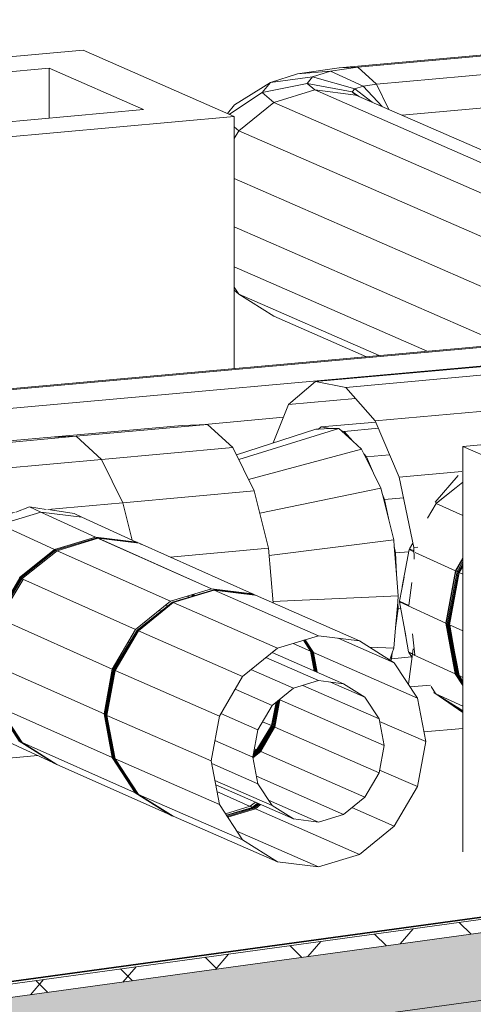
# Model space of a CAD drawing. Header units: millimetres. Extents: x -2180 to 91692, y -6418 to 21859.
# Tile 362 of 482: x 72800 to 73792, y 7699 to 9848. Entities that reach past the tile are written whole.
import ezdxf

# ---------------------------------------------------------------- set-up
doc = ezdxf.new("R2010")
doc.units = ezdxf.units.MM
for name, color, linetype, lineweight in [('Common Edges', 7, 'Continuous', 9), ('Cut Pattern-3', 7, 'Continuous', 9), ('Duct Fittings-1', 7, 'Continuous', 9), ('Ducts-1', 7, 'Continuous', 9), ('Generic Models', 7, 'Continuous', 9), ('IfcCovering_INSULATION-1', 7, 'Continuous', 9), ('Roofs-3', 7, 'Continuous', 35), ('Walls', 7, 'Continuous', 9)]:
    doc.layers.add(name, color=color, linetype=linetype, lineweight=lineweight)
pattern_1 = [(5.15, (51212.01, 11407.41), (128.035, 91.1157), [85.703, -171.406]), (119.404, (51212.01, 11407.41), (-128.0357, 68.03765), [86.928, -173.856]), (62.906, (51212.01, 11407.41), (-0.0003, 159.15132), [0, -187.411, 93.705, 0])]

# ---------------------------------------------------------------- blocks, each defined once
blk = doc.blocks.new('Family - 1415-V246-3D-kunsti lähteülesanne')
at = {"layer": 'Generic Models'}
for p, q in [((15222.7, 9743.2), (15131.5, 9730.3)), ((15222.7, 9743.2), (15263.4, 9744.7)), ((15304.2, 9707.6), (15263.4, 9744.7)), ((15072.4, 9711.4), (15131.5, 9730.3)), ((14994.2, 9662.5), (15072.4, 9711.4)), ((15169.5, 9695), (15079.8, 9667.7)), ((15169.5, 9695), (15259.2, 9683.9)), ((15331.6, 9652.3), (15304.2, 9707.6)), ((14978.8, 9643.9), (14994.2, 9662.5)), ((15003.7, 9606.1), (15079.8, 9667.7)), ((14993.6, 9588.9), (15003.7, 9606.1)), ((15003.7, 9249.2), (14993.6, 9264.6)), ((15003.7, 9249.2), (14993.6, 9257.8)), ((15079.8, 9201.4), (15003.7, 9249.2))]:
    blk.add_line(p, q, dxfattribs=at)
at = {"layer": 'IfcCovering_INSULATION-1'}
for p, q in [((15131.5, 9730.3), (15203.5, 9736.1)), ((15164.6, 9723.7), (15203.5, 9736.1)), ((15203.5, 9736.1), (15263.4, 9744.7)), ((15275.5, 9703.6), (15203.5, 9736.1)), ((15072.4, 9711.4), (15164.6, 9723.7)), ((15152.7, 9709.3), (15164.6, 9723.7)), ((15164.6, 9723.7), (15256.9, 9697.6)), ((15054.2, 9689.4), (15072.4, 9711.4)), ((15054.2, 9689.4), (15152.7, 9709.3)), ((15169.5, 9695), (15152.7, 9709.3)), ((15251.2, 9690.7), (15152.7, 9709.3)), ((15251.2, 9690.7), (15256.9, 9697.6)), ((15256.9, 9697.6), (15275.5, 9703.6)), ((15256.9, 9697.6), (15294.6, 9668.4)), ((15275.5, 9703.6), (15304.2, 9707.6)), ((15317, 9658.6), (15275.5, 9703.6)), ((15054.2, 9689.4), (14982.8, 9642.1)), ((15079.8, 9667.7), (15054.2, 9689.4)), ((15259.2, 9683.9), (15251.2, 9690.7)), ((15251.2, 9690.7), (15266.8, 9680.6)), ((15003.7, 9606.1), (14993.6, 9614.7))]:
    blk.add_line(p, q, dxfattribs=at)
blk = doc.blocks.new('Family - 16211-2248199-3D-kunsti lähteülesanne')
at = {"layer": 'Generic Models'}
for p, q in [((14592.5, 8937.1), (14190.9, 8900.9)), ((14647.9, 8939), (14592.5, 8937.1)), ((14703.2, 8888.7), (14647.9, 8939)), ((14144, 8847), (14190.9, 8900.9)), ((14190.9, 8900.9), (14246.3, 8902.8)), ((14301.7, 8852.5), (14246.3, 8902.8)), ((14703.2, 8888.7), (14750.2, 8793.8)), ((14121.3, 8776.5), (14144, 8847)), ((14301.7, 8852.5), (14348.7, 8757.6)), ((14750.2, 8793.8), (14770.7, 8712.4)), ((14464.4, 8754.1), (14508, 8770.6)), ((14481.1, 8746.5), (14570.9, 8773.7)), ((14515.9, 8773.7), (14546, 8785.1)), ((14582.1, 8779.6), (14546, 8785.1)), ((14660.6, 8762.6), (14570.9, 8773.7)), ((14643.8, 8770.3), (14591.6, 8778.2)), ((14660.6, 8762.6), (14643.8, 8770.3)), ((14348.7, 8757.6), (14380.1, 8632.6)), ((14481.1, 8746.5), (14464.4, 8754.1)), ((14405.6, 8684.7), (14391.9, 8649)), ((14404.9, 8685), (14399.5, 8676)), ((14404.9, 8685), (14405.6, 8684.7)), ((14378.2, 8640), (14353.8, 8598.6)), ((14381, 8620.8), (14369.7, 8591.4)), ((14380.1, 8632.6), (14381.1, 8620.4)), ((14353.8, 8598.6), (14335.6, 8500.6)), ((14369.7, 8591.4), (14357.4, 8490.6)), ((14335.6, 8500.6), (14353.1, 8405.8)), ((14357.4, 8490.6), (14369, 8398.5)), ((14378.9, 8366.4), (14353.1, 8405.8)), ((14380.5, 8375.6), (14369, 8398.5)), ((14380.1, 8370.1), (14364.3, 8320.9)), ((14380.6, 8376.4), (14380.1, 8370.1)), ((14404.3, 8328.3), (14388.9, 8358.9)), ((14403.6, 8328.6), (14398, 8337.3)), ((14403.6, 8328.6), (14404.3, 8328.3)), ((14462.7, 8288.5), (14479.5, 8280.8)), ((14462.7, 8288.5), (14468.1, 8288)), ((14519.6, 8283.3), (14521.6, 8283.2)), ((14524.9, 8275.2), (14527, 8275)), ((14564, 8242.3), (14466.6, 8233.5))]:
    blk.add_line(p, q, dxfattribs=at)
at = {"layer": 'IfcCovering_INSULATION-1'}
for p, q in [((14647.9, 8939), (14246.3, 8902.8)), ((14703.2, 8888.7), (14301.7, 8852.5)), ((14293, 8860.5), (14144, 8847)), ((14750.2, 8793.8), (14585.9, 8779)), ((14513, 8772.4), (14348.7, 8757.6)), ((14546, 8785.1), (14570.9, 8773.7)), ((14380.1, 8632.6), (14387.4, 8633.3)), ((14353.8, 8598.6), (14369.7, 8591.4)), ((14357.4, 8490.6), (14335.6, 8500.6)), ((14353.1, 8405.8), (14369, 8398.5)), ((14384.1, 8370.4), (14380.1, 8370.1)), ((14429.7, 8279.8), (14473.2, 8283.7)), ((14516.8, 8287.6), (14518.6, 8287.8))]:
    blk.add_line(p, q, dxfattribs=at)
blk = doc.blocks.new('Family - 22122-2248240-3D-kunsti lähteülesanne')
at = {"layer": 'IfcCovering_INSULATION-1'}
for p, q in [((15947.6, 8674.6), (16052.1, 8706.4)), ((16010.7, 8724.7), (16052.1, 8706.4)), ((16052.1, 8706.4), (16156.6, 8693.5)), ((16156.6, 8693.5), (16115.3, 8711.8)), ((15947.6, 8674.6), (15906.2, 8692.9)), ((16057.7, 8703.5), (15952.9, 8672)), ((16058.3, 8703.2), (15953.5, 8671.6)), ((16058.8, 8703), (15954.1, 8671.3)), ((16059.4, 8702.8), (15954.7, 8671)), ((15955.4, 8670.7), (16059.9, 8702.5)), ((16058.4, 8703.3), (16057.9, 8703.5)), ((16160.6, 8691), (16057.9, 8703.5)), ((16058.9, 8703), (16058.4, 8703.3)), ((16162.3, 8690.5), (16058.4, 8703.3)), ((16059.4, 8702.8), (16058.9, 8703)), ((16163.2, 8690.2), (16058.9, 8703)), ((16059.9, 8702.5), (16059.4, 8702.8)), ((16163.8, 8689.9), (16059.4, 8702.8)), ((16059.9, 8702.5), (16164.4, 8689.6)), ((16156.6, 8693.5), (16160.1, 8691.3)), ((16164.4, 8689.6), (16253, 8633.8)), ((15493.2, 8671.4), (15477.8, 8645.2)), ((15480.3, 8644), (15493.2, 8665.7)), ((15888.1, 8626.6), (15947.6, 8674.6)), ((15952.9, 8672), (15888.1, 8620.8)), ((15953.4, 8671.6), (15888.1, 8619.7)), ((15954.1, 8671.3), (15888.1, 8618.5)), ((15954.7, 8671), (15888.1, 8617.4)), ((15888.1, 8616.3), (15955.4, 8670.7)), ((15953.5, 8671.6), (15952.9, 8672)), ((15954.1, 8671.3), (15953.5, 8671.6)), ((15954.7, 8671), (15954.1, 8671.3)), ((15955.4, 8670.7), (15954.7, 8671)), ((15477.8, 8645.2), (15456.6, 8531)), ((15458.7, 8530), (15480.3, 8644)), ((15460.7, 8529), (15482.8, 8642.8)), ((15462.7, 8528), (15485.3, 8641.5)), ((15484.9, 8641.6), (15464, 8527.3)), ((15477.8, 8645.2), (15480.3, 8644)), ((15480.3, 8644), (15482.8, 8642.8)), ((15482.8, 8642.8), (15493.2, 8660.1)), ((15482.8, 8642.8), (15485.3, 8641.5)), ((15493.2, 8638), (15484.9, 8641.6)), ((15485.3, 8641.5), (15493.2, 8654.5)), ((16254.1, 8631.1), (16252.1, 8634.3)), ((16253, 8633.8), (16255.8, 8629.6)), ((15458.7, 8530), (15456.6, 8531)), ((15456.6, 8531), (15477.1, 8420.5)), ((15478.6, 8419.8), (15458.7, 8530)), ((15460.7, 8529), (15458.7, 8530)), ((15480.1, 8419), (15460.7, 8529)), ((15462.7, 8528), (15460.7, 8529)), ((15481.7, 8418.2), (15462.7, 8528)), ((15464, 8527.3), (15462.7, 8528)), ((15493.2, 8514.3), (15464, 8527.3)), ((15464, 8527.3), (15466.7, 8513.1)), ((15483.2, 8417.4), (15464.7, 8526.9)), ((15470.7, 8491.4), (15484.7, 8416.7)), ((16318.8, 8469.9), (16324.9, 8437.1)), ((16324.9, 8437.1), (16319.5, 8469)), ((16324.9, 8437.1), (16283.9, 8455.3)), ((16326.9, 8436), (16321.7, 8466.5)), ((16329, 8435), (16323.8, 8463.9)), ((16312.8, 8377.6), (16324.9, 8437.1)), ((16324.9, 8437.1), (16313.7, 8375.7)), ((16314.6, 8373.9), (16326.9, 8436)), ((16316.5, 8370.1), (16329, 8435)), ((16318.1, 8364.9), (16331, 8434)), ((16333, 8433.1), (16319.6, 8359)), ((16326.9, 8436), (16324.9, 8437.1)), ((16329, 8435), (16326.9, 8436)), ((15477.1, 8420.5), (15478.6, 8419.8)), ((15477.1, 8420.5), (15493.2, 8395.8)), ((15493.2, 8397.3), (15478.6, 8419.8)), ((15478.6, 8419.8), (15480.1, 8419)), ((15493.2, 8398.8), (15480.1, 8419)), ((15480.1, 8419), (15481.7, 8418.2)), ((15493.2, 8400.3), (15481.7, 8418.2)), ((15481.7, 8418.2), (15483.2, 8417.4)), ((15493.2, 8401.8), (15483.2, 8417.4)), ((15493.2, 8412.9), (15484.7, 8416.7)), ((15484.7, 8416.7), (15493.2, 8403.7))]:
    blk.add_line(p, q, dxfattribs=at)
blk = doc.blocks.new('Family - 23394-2248243-3D-kunsti lähteülesanne')
at = {"layer": 'Generic Models'}
for p, q in [((14690.9, 8718.9), (14601.1, 8691.7)), ((14780.5, 8707.9), (14690.9, 8718.9)), ((14696.3, 8716.4), (14943.8, 8606.3)), ((14696.3, 8716.4), (14785.7, 8705.4)), ((14698, 8715.5), (14943.8, 8606.3)), ((14780.5, 8707.9), (14783.1, 8706.6)), ((14783.1, 8706.6), (14785.7, 8705.4)), ((14788.3, 8704), (14785.7, 8705.4)), ((15033.5, 8595.2), (14785.7, 8705.4)), ((14788.3, 8704), (14790.9, 8702.6)), ((14601.1, 8691.7), (14524.9, 8630.2)), ((14610.7, 8690.5), (14606.3, 8689.2)), ((14524.9, 8630.2), (14473.7, 8543.9)), ((14943.8, 8606.3), (14854.1, 8579)), ((14858.6, 8576.8), (14949, 8603.7)), ((14859, 8576.5), (14949, 8603.7)), ((14949.3, 8603.5), (14859, 8576.5)), ((14859.4, 8576.3), (14949.3, 8603.5)), ((14949.9, 8603.3), (14859.4, 8576.3)), ((14860.2, 8576), (14949.9, 8603.3)), ((14943.8, 8606.3), (15033.5, 8595.2)), ((15038.4, 8592.7), (14949, 8603.7)), ((14949, 8603.7), (15038.1, 8592.9)), ((14949.3, 8603.5), (15038.8, 8592.5)), ((14949.3, 8603.5), (15038.4, 8592.7)), ((15039.6, 8592.1), (14949.9, 8603.3)), ((14949.9, 8603.3), (15038.8, 8592.5)), ((14778, 8517.5), (14854.1, 8579)), ((14781.4, 8515.7), (14858.6, 8576.8)), ((14784.1, 8514.4), (14860.2, 8576)), ((14903, 8589), (14900.3, 8593.1)), ((14903.4, 8594), (14906, 8589.9)), ((14907.6, 8590.4), (14905, 8594.5)), ((15033.5, 8595.2), (15036.9, 8593.1)), ((15038.4, 8592.7), (15038.1, 8592.9)), ((15038.8, 8592.5), (15038.4, 8592.7)), ((15039.2, 8592.3), (15038.8, 8592.5)), ((15039.6, 8592.1), (15039.2, 8592.3)), ((14455.6, 8445.8), (14473.7, 8543.9)), ((14461.3, 8443), (14479.3, 8541.1)), ((14727, 8431.1), (14778, 8517.5)), ((14728.9, 8430.1), (14781.4, 8515.7)), ((14733.3, 8428), (14784.1, 8514.4)), ((15144.7, 8493.8), (15160.2, 8470.1)), ((15146, 8494.2), (15162.1, 8469.2)), ((15148.2, 8494.9), (15166.5, 8467)), ((15168.3, 8427), (15160.2, 8470.1)), ((15169.3, 8426.6), (15162.1, 8469.2)), ((15166.5, 8467), (15174.5, 8424.3)), ((14455.6, 8445.8), (14473.1, 8351)), ((14479, 8348.1), (14461.3, 8443)), ((14462, 8442.6), (14477.8, 8348.6)), ((14709.1, 8332.9), (14727, 8431.1)), ((14728.9, 8430.1), (14709.1, 8332.9)), ((14733.3, 8428), (14715.4, 8329.8)), ((14473.1, 8351), (14523.6, 8273.8)), ((14477.8, 8348.6), (14526.9, 8272.2)), ((14479, 8348.1), (14529.7, 8270.8)), ((14727, 8237.8), (14709.1, 8332.9)), ((14733.3, 8234.8), (14715.4, 8329.8)), ((14523.6, 8273.8), (14599.5, 8226.1)), ((14601.9, 8224.9), (14526.9, 8272.2)), ((14605.7, 8223), (14529.7, 8270.8)), ((14784.1, 8157.5), (14733.3, 8234.8)), ((14599.5, 8226.1), (14601.1, 8225.9)), ((14599.5, 8226.1), (14600.1, 8225.8)), ((14600.1, 8225.8), (14600.7, 8225.5)), ((14600.7, 8225.5), (14601.3, 8225.2)), ((14601.3, 8225.2), (14601.9, 8224.9)), ((14853.5, 8112.9), (14605.7, 8223)), ((14860.2, 8109.6), (14784.1, 8157.5)), ((15028.4, 8131.4), (14974.3, 8115.1)), ((15032.9, 8129.1), (14976.4, 8111.9)), ((15039.6, 8125.8), (14979.3, 8107.5)), ((15039.6, 8140.2), (15028.4, 8131.4)), ((15044.2, 8138.2), (15032.9, 8129.1)), ((15051.1, 8135.1), (15039.6, 8125.8)), ((14851.8, 8113.7), (14849, 8115.2)), ((14854.6, 8112.3), (14851.8, 8113.7)), ((14857.4, 8110.9), (14854.6, 8112.3)), ((14860.2, 8109.6), (14857.4, 8110.9))]:
    blk.add_line(p, q, dxfattribs=at)
at = {"layer": 'IfcCovering_INSULATION-1'}
for p, q in [((14603.9, 8690.5), (14693.6, 8717.7)), ((14696.3, 8716.4), (14606.3, 8689.2)), ((14690.9, 8718.9), (14693.6, 8717.7)), ((14783.1, 8706.6), (14693.6, 8717.7)), ((14693.6, 8717.7), (14696.3, 8716.4)), ((14696.3, 8716.4), (14697.5, 8715.8)), ((14696.3, 8716.4), (14785.7, 8705.4)), ((14603.7, 8690.5), (14527.2, 8629.1)), ((14606.3, 8689.2), (14529.6, 8627.9)), ((14603.7, 8690.5), (14601.1, 8691.7)), ((14603.7, 8690.5), (14606.3, 8689.2)), ((14606.3, 8689.2), (14854.1, 8579)), ((14527.2, 8629.1), (14475.8, 8542.9)), ((14529.6, 8627.9), (14477.8, 8541.9)), ((14531.9, 8626.7), (14479.8, 8540.9)), ((14524.9, 8630.2), (14527.2, 8629.1)), ((14527.2, 8629.1), (14529.6, 8627.9)), ((14529.6, 8627.9), (14531.9, 8626.7)), ((14778, 8517.5), (14531.5, 8626.9)), ((14859.8, 8576.2), (14949.9, 8603.3)), ((15039.2, 8592.3), (14949.9, 8603.3)), ((14995.3, 8598.1), (14989.6, 8600.6)), ((14782.1, 8515.4), (14859, 8576.5)), ((14782.8, 8515), (14859.4, 8576.3)), ((14859.8, 8576.2), (14783.4, 8514.7)), ((14859, 8576.5), (14858.6, 8576.8)), ((14859.4, 8576.3), (14859, 8576.5)), ((14859.8, 8576.2), (14859.4, 8576.3)), ((14860.2, 8576), (14859.8, 8576.2)), ((14904.1, 8589.4), (14901.5, 8593.4)), ((14902.7, 8593.8), (14905.3, 8589.7)), ((14457.2, 8445.1), (14475.8, 8542.9)), ((14458.8, 8444.3), (14477.8, 8541.9)), ((14460.4, 8443.5), (14479.8, 8540.9)), ((14473.7, 8543.9), (14475.8, 8542.9)), ((14475.8, 8542.9), (14477.8, 8541.9)), ((14477.8, 8541.9), (14479.8, 8540.9)), ((14727, 8431.1), (14479.3, 8541.1)), ((14730, 8429.5), (14782.1, 8515.4)), ((14731.1, 8429), (14782.8, 8515)), ((14732.2, 8428.4), (14783.4, 8514.7)), ((14782.1, 8515.4), (14781.4, 8515.7)), ((14782.8, 8515), (14782.1, 8515.4)), ((14783.4, 8514.7), (14782.8, 8515)), ((14784.1, 8514.4), (14783.4, 8514.7)), ((15163.2, 8468.6), (15146.5, 8494.4)), ((15147.1, 8494.6), (15164.3, 8468)), ((15147.6, 8494.7), (15165.4, 8467.5)), ((15160.2, 8470.1), (15122.2, 8487)), ((15163.2, 8468.6), (15162.1, 8469.2)), ((15164.3, 8468), (15163.2, 8468.6)), ((15163.2, 8468.6), (15170.6, 8426)), ((15165.4, 8467.5), (15164.3, 8468)), ((15164.3, 8468), (15171.9, 8425.5)), ((15166.5, 8467), (15165.4, 8467.5)), ((15173.2, 8424.9), (15165.4, 8467.5)), ((14455.6, 8445.8), (14457.2, 8445.1)), ((14457.2, 8445.1), (14474.2, 8350.5)), ((14457.2, 8445.1), (14458.8, 8444.3)), ((14458.8, 8444.3), (14475.4, 8349.9)), ((14458.8, 8444.3), (14460.4, 8443.5)), ((14476.6, 8349.3), (14460.4, 8443.5)), ((14460.4, 8443.5), (14462, 8442.6)), ((14709.1, 8332.9), (14461.3, 8443)), ((14710.7, 8332.1), (14730, 8429.5)), ((14712.3, 8331.3), (14731.1, 8429)), ((14713.9, 8330.5), (14732.2, 8428.4)), ((14730, 8429.5), (14728.9, 8430.1)), ((14731.1, 8429), (14730, 8429.5)), ((14732.2, 8428.4), (14731.1, 8429)), ((14733.3, 8428), (14732.2, 8428.4)), ((14473.1, 8351), (14474.2, 8350.5)), ((14474.2, 8350.5), (14524.4, 8273.5)), ((14474.2, 8350.5), (14475.4, 8349.9)), ((14475.4, 8349.9), (14525.3, 8273)), ((14475.4, 8349.9), (14476.6, 8349.3)), ((14476.6, 8349.3), (14526.1, 8272.6)), ((14476.6, 8349.3), (14477.8, 8348.6)), ((14727, 8237.8), (14479, 8348.1)), ((14710.7, 8332.1), (14709.1, 8332.9)), ((14712.3, 8331.3), (14710.7, 8332.1)), ((14727, 8237.8), (14710.7, 8332.1)), ((14713.9, 8330.5), (14712.3, 8331.3)), ((14712.3, 8331.3), (14729.1, 8236.7)), ((14713.9, 8330.5), (14715.4, 8329.8)), ((14713.9, 8330.5), (14731.2, 8235.7)), ((14523.6, 8273.8), (14524.4, 8273.5)), ((14524.4, 8273.5), (14600.1, 8225.8)), ((14524.4, 8273.5), (14525.3, 8273)), ((14600.7, 8225.5), (14525.3, 8273)), ((14525.3, 8273), (14526.1, 8272.6)), ((14526.1, 8272.6), (14601.3, 8225.2)), ((14526.1, 8272.6), (14526.9, 8272.2)), ((14775.8, 8161.5), (14529.7, 8270.8)), ((14727, 8237.8), (14776.6, 8161.1)), ((14727, 8237.8), (14729.1, 8236.7)), ((14731.2, 8235.7), (14729.1, 8236.7)), ((14779.1, 8159.8), (14729.1, 8236.7)), ((14733.3, 8234.8), (14731.2, 8235.7)), ((14781.6, 8158.6), (14731.2, 8235.7)), ((14601.5, 8225.6), (14600.1, 8225.8)), ((14600.7, 8225.5), (14602, 8225.3)), ((14601.3, 8225.2), (14602.4, 8225)), ((14851.8, 8113.7), (14776.6, 8161.1)), ((14779.1, 8159.8), (14776.6, 8161.1)), ((14854.6, 8112.3), (14779.1, 8159.8)), ((14781.6, 8158.6), (14779.1, 8159.8)), ((14784.1, 8157.5), (14781.6, 8158.6)), ((14857.4, 8110.9), (14782, 8158.4)), ((14955.7, 8163.4), (15028.1, 8131.3)), ((15034, 8128.4), (14976.9, 8111.1)), ((15036.8, 8127.1), (14978.1, 8109.3)), ((15031.2, 8129.9), (15028.4, 8131.4)), ((15031, 8130), (15032.9, 8129.1)), ((15034, 8128.4), (15032.8, 8129.1)), ((15045.5, 8137.6), (15034, 8128.4)), ((15036.8, 8127.1), (15034, 8128.4)), ((15048.3, 8136.4), (15036.8, 8127.1)), ((15039.6, 8125.8), (15036.8, 8127.1))]:
    blk.add_line(p, q, dxfattribs=at)
blk = doc.blocks.new('DirectShapeType 22571 - 23834-2248245-3D-kunsti lähteülesanne')
at = {"layer": 'Duct Fittings-1'}
for p, q in [((14829.4, 8559.1), (14833.8, 8557.1)), ((14848, 8568.4), (14843.5, 8570.4)), ((14800.6, 8530.8), (14796.7, 8532.6)), ((14764.7, 8488.5), (14761.7, 8489.8)), ((14732.6, 8436), (14730.5, 8437)), ((15076.7, 8306.5), (15087.4, 8360.6)), ((15078.6, 8305.5), (15089.5, 8362.3)), ((15080.5, 8304.6), (15091.6, 8364)), ((15093.3, 8363.8), (15082.4, 8303.8)), ((15093.3, 8363.8), (15092.1, 8364.4)), ((15093, 8365.1), (15093.3, 8363.8)), ((15074.8, 8307.5), (15085.2, 8358.8)), ((15085.4, 8359), (15075.9, 8307)), ((15042.6, 8255.2), (15074.8, 8307.5)), ((15075.9, 8306.9), (15044.8, 8254)), ((15044.8, 8254), (15076.7, 8306.5)), ((15047, 8252.9), (15078.6, 8305.5)), ((15049.1, 8251.9), (15080.5, 8304.6)), ((15082.4, 8303.8), (15051.3, 8250.9)), ((15074.7, 8307.5), (15055.4, 8316.1)), ((15078.6, 8305.5), (15076.7, 8306.5)), ((15080.5, 8304.6), (15078.6, 8305.5)), ((15082.4, 8303.8), (15080.5, 8304.6)), ((15035, 8243.3), (15047, 8252.9)), ((15044.8, 8254), (15035.6, 8246.6)), ((15036.3, 8250.1), (15042.6, 8255.2)), ((15042.5, 8255), (15037.5, 8257.2)), ((15044.8, 8254), (15042.6, 8255.2)), ((15047, 8252.9), (15044.8, 8254)), ((15049.1, 8251.9), (15047, 8252.9)), ((15034.4, 8240), (15049.1, 8251.9)), ((15051.3, 8250.9), (15034.4, 8237.2)), ((15051.3, 8250.9), (15049.1, 8251.9))]:
    blk.add_line(p, q, dxfattribs=at)
blk = doc.blocks.new('Family - 19902-2248225-3D-kunsti lähteülesanne')
at = {"layer": 'Generic Models'}
for p, q in [((15680.7, 9104.3), (15170.9, 9058.4)), ((15680.7, 9104.3), (15747.3, 9091.7)), ((15747.3, 9091.7), (15811.5, 9018.5)), ((15112, 9008.5), (15170.9, 9058.4)), ((15170.9, 9058.4), (15237.5, 9045.8)), ((15237.5, 9045.8), (15301.7, 8972.6)), ((15078.2, 8924.5), (15112, 9008.5)), ((15811.5, 9018.5), (15841.3, 8948.3)), ((15301.7, 8972.6), (15353.7, 8849.9)), ((15353.7, 8849.9), (15385.6, 8696.4)), ((15432.5, 8795.3), (15482.9, 8853.5)), ((15436.3, 8793.6), (15478.4, 8827.2)), ((15436.3, 8793.6), (15432.5, 8795.3)), ((15376.3, 8693.3), (15385.9, 8689)), ((15385.6, 8696.4), (15386.7, 8671.2)), ((15364.5, 8631.3), (15354.5, 8579.2)), ((15381.5, 8619.8), (15375.1, 8569.8)), ((15374.3, 8468.5), (15365.3, 8519)), ((15388.4, 8462.1), (15382.7, 8508.1)), ((15384.5, 8475.1), (15374.3, 8397.8)), ((15374.3, 8468.5), (15383.1, 8464.5)), ((15385, 8463.6), (15388.4, 8462.1)), ((15429.5, 8379.6), (15432.7, 8378.1)), ((15429.5, 8379.6), (15492.7, 8335.8)), ((15479.2, 8348.4), (15493.2, 8339.4))]:
    blk.add_line(p, q, dxfattribs=at)
at = {"layer": 'IfcCovering_INSULATION-1'}
for p, q in [((15747.3, 9091.7), (15237.5, 9045.8)), ((15112, 9008.5), (15258.6, 9021.7)), ((15301.7, 8972.6), (15811.5, 9018.5)), ((15353.7, 8849.9), (15490.9, 8862.2)), ((15385.6, 8696.4), (15394.8, 8697.2)), ((15375.1, 8569.8), (15354.5, 8579.2)), ((15378, 8392.1), (15422.3, 8396.1)), ((15408, 8293.8), (15493.2, 8301.5))]:
    blk.add_line(p, q, dxfattribs=at)
blk = doc.blocks.new('BDET-1-0631 - 20006-2248227-3D-kunsti lähteülesanne')
at = {"layer": 'Duct Fittings-1'}
for p, q in [((15183.1, 8959.4), (15302.7, 8970.2)), ((15177.8, 8954.9), (15183.1, 8959.4)), ((15183.1, 8959.4), (15202.5, 8955.7)), ((15227.6, 8951), (15233.7, 8949.8)), ((15233.7, 8949.8), (15308.4, 8956.6)), ((15233.7, 8949.8), (15252.4, 8928.5)), ((15276.6, 8900.9), (15282.4, 8894.3)), ((15282.4, 8894.3), (15332.9, 8898.8)), ((15282.4, 8894.3), (15297.5, 8858.5)), ((15317.1, 8812.3), (15321.9, 8801.1)), ((15321.9, 8801.1), (15363, 8804.9)), ((15321.9, 8801.1), (15331.2, 8756.4)), ((15343.2, 8698.6), (15346.1, 8684.7)), ((15346.1, 8684.7), (15374.7, 8687.2)), ((15346.1, 8684.7), (15348.1, 8637.8)), ((15350.7, 8577.1), (15351.4, 8562.5)), ((15351.4, 8562.5), (15345.8, 8520.6)), ((15351.4, 8562.5), (15357.1, 8563.1)), ((15336.9, 8453.4), (15335.5, 8449.8)), ((15338.6, 8466.4), (15336.9, 8453.4)), ((15336.9, 8453.4), (15381.1, 8457.4))]:
    blk.add_line(p, q, dxfattribs=at)
blk = doc.blocks.new('DirectShapeType 25969 - 26054-2248265-3D-kunsti lähteülesanne')
at = {"layer": 'Duct Fittings-1'}
for p, q in [((15171.8, 8954.7), (14998.1, 8898.6)), ((15003.3, 8888.2), (15221.7, 8956.4)), ((15177.8, 8954.9), (15171.8, 8954.7)), ((15202.5, 8955.7), (15177.8, 8954.9)), ((15221.7, 8956.4), (15202.5, 8955.7)), ((15227.6, 8951), (15221.7, 8956.4)), ((15252.4, 8928.5), (15227.6, 8951)), ((15271.5, 8911.1), (15252.4, 8928.5)), ((15271.5, 8911.1), (15024.9, 8844.5)), ((15276.6, 8900.9), (15271.5, 8911.1)), ((15297.5, 8858.5), (15276.6, 8900.9)), ((15313.8, 8825.7), (15297.5, 8858.5)), ((15313.8, 8825.7), (15049.3, 8771.6)), ((15317.1, 8812.3), (15313.8, 8825.7)), ((15331.2, 8756.4), (15317.1, 8812.3)), ((15342, 8713.2), (15331.2, 8756.4)), ((15342, 8713.2), (15069.9, 8678.8)), ((15343.2, 8698.6), (15342, 8713.2)), ((15348.1, 8637.8), (15343.2, 8698.6)), ((15351.9, 8590.8), (15348.1, 8637.8)), ((15351.9, 8590.8), (15078, 8578.4)), ((15345.8, 8520.6), (15350.7, 8577.1)), ((15350.7, 8577.1), (15351.9, 8590.8)), ((15342, 8476.9), (15345.8, 8520.6)), ((15153.5, 8482.6), (15152, 8482.7)), ((15342, 8476.9), (15289.8, 8478.5)), ((15338.6, 8466.4), (15342, 8476.9)), ((15333.7, 8450.9), (15338.6, 8466.4))]:
    blk.add_line(p, q, dxfattribs=at)

msp = doc.modelspace()

# ---------------------------------------------------------------- hatches: boundary and pattern name
at = {"layer": 'Cut Pattern-3'}
h = msp.add_hatch(dxfattribs=at)
h.set_pattern_fill('FP_43', color=256, style=0, pattern_type=2)
h.set_pattern_definition([(49.397, (51212.01, 11407.41), (-96.5695, 95.25585), []), (135.393, (51212.01, 11407.41), (-96.56984, -112.66085), [])])
h.paths.add_polyline_path([(68933.8, 7186.7), (74639, 7969), (81775.4, 8344.5), (81775.4, 8373.2), (74638.2, 7998.3), (68933.8, 7216.1)], flags=0)
h = msp.add_hatch(dxfattribs=at)
h.set_pattern_fill('FP_41', color=256, style=0, pattern_type=2)
h.set_pattern_definition(pattern_1)
h.paths.add_polyline_path([(68933.8, 7039.6), (74639.6, 7821.9), (81775.4, 8196.7), (81775.4, 8343.8), (74638.2, 7968.9), (68933.8, 7186.7), (68933.8, 7094.2)], flags=0)
h = msp.add_hatch(dxfattribs=at)
h.set_pattern_fill('FP_41', color=256, style=0, pattern_type=2)
h.set_pattern_definition(pattern_1)
h.paths.add_polyline_path([(68933.8, 6892.4), (74639.6, 7674.8), (81775.4, 8049.6), (81775.4, 8196.7), (74638.2, 7821.8), (68933.8, 7039.6), (68933.8, 6916.8)], flags=0)

# ---------------------------------------------------------------- linework, layer by layer
at = {"layer": 'Common Edges'}
for p, q in [((68933.8, 7216.1), (74638.3, 7998.3)), ((68933.8, 7186.7), (74638.4, 7968.9)), ((68933.8, 7039.6), (74639, 7821.9))]:
    msp.add_line(p, q, dxfattribs=at)
at = {"layer": 'Ducts-1'}
for p, q in [((73453.4, 8405.8), (73338.4, 8456.1)), ((73508.3, 8399), (73352.2, 8467.2)), ((73398.6, 8389.1), (73305.8, 8429.7)), ((73453.4, 8405.8), (73398.6, 8389.1)), ((73508.3, 8399), (73453.4, 8405.8)), ((73352, 8351.5), (73271.1, 8386.8)), ((73398.6, 8389.1), (73352, 8351.5)), ((73585.9, 8322.5), (73419, 8395.4)), ((73554.8, 8369.8), (73479.7, 8402.6)), ((73554.8, 8369.8), (73508.3, 8399)), ((73358.3, 8303.8), (73369.2, 8363.8)), ((73369.2, 8363.8), (73368.9, 8365.1)), ((73596.8, 8264.4), (73369.2, 8363.8)), ((73585.9, 8322.5), (73554.8, 8369.8)), ((73352, 8351.5), (73321, 8298.6)), ((73321, 8298.6), (73240, 8333.9)), ((73596.8, 8264.4), (73585.9, 8322.5)), ((73321, 8298.6), (73310, 8238.5)), ((73327.2, 8250.9), (73358.3, 8303.8)), ((73585.9, 8204.3), (73358.3, 8303.8)), ((73310, 8238.5), (73227.1, 8274.8)), ((73585.9, 8204.3), (73596.8, 8264.4)), ((73310, 8238.5), (73321, 8180.4)), ((73310.3, 8237.2), (73327.2, 8250.9)), ((73554.8, 8151.4), (73327.2, 8250.9)), ((73321, 8180.4), (73220.1, 8224.5)), ((73508.3, 8113.8), (73317.9, 8197)), ((73554.8, 8151.4), (73585.9, 8204.3)), ((73352, 8133.2), (73227, 8187.8)), ((73398.6, 8103.9), (73228.8, 8178)), ((73321, 8180.4), (73352, 8133.2)), ((73508.3, 8113.8), (73554.8, 8151.4)), ((73344.5, 8144.7), (73453.4, 8097.1)), ((73352, 8133.2), (73398.6, 8103.9)), ((73398.6, 8103.9), (73453.4, 8097.1)), ((73453.4, 8097.1), (73508.3, 8113.8))]:
    msp.add_line(p, q, dxfattribs=at)
at = {"layer": 'Generic Models'}
for p, q in [((73453.4, 8503.8), (73363.7, 8476.5)), ((73543.2, 8492.7), (73453.4, 8503.8)), ((73619.2, 8444.9), (73543.2, 8492.7)), ((73363.7, 8476.5), (73287.7, 8415)), ((73670, 8367.6), (73619.2, 8444.9)), ((73287.7, 8415), (73236.8, 8328.5)), ((73687.9, 8272.6), (73670, 8367.6)), ((73236.8, 8328.5), (73219, 8230.3)), ((73670, 8174.4), (73687.9, 8272.6)), ((73219, 8230.3), (73236.8, 8135.4)), ((73619.2, 8087.9), (73670, 8174.4)), ((73236.8, 8135.4), (73287.7, 8058.1)), ((73543.2, 8026.4), (73619.2, 8087.9)), ((73287.7, 8058.1), (73363.7, 8010.2)), ((73453.4, 7999.1), (73543.2, 8026.4)), ((73363.7, 8010.2), (73453.4, 7999.1))]:
    msp.add_line(p, q, dxfattribs=at)
at = {"layer": 'IfcCovering_INSULATION-1'}
for p, q in [((74649.2, 9846.9), (73498.6, 9743.2)), ((74689.9, 9848.4), (73539.3, 9744.7)), ((74730.7, 9811.3), (73580.1, 9707.6)), ((73498.6, 9743.2), (73539.3, 9744.7)), ((73539.3, 9744.7), (73580.1, 9707.6)), ((74765.2, 9741.5), (73636.1, 9639.8)), ((73445.4, 9695), (73355.7, 9667.7)), ((73535.1, 9683.9), (73445.4, 9695)), ((73445.4, 9695), (74471.8, 9246.7)), ((73580.1, 9707.6), (73607.5, 9652.3)), ((73535.1, 9683.9), (74543.2, 9243.6)), ((73355.7, 9667.7), (73279.6, 9606.1)), ((73355.7, 9667.7), (74363.8, 9227.4)), ((73279.6, 9606.1), (73269.5, 9588.9)), ((73279.6, 9606.1), (74282.4, 9168.1)), ((73269.5, 9501.9), (74057.5, 9157.8)), ((73269.5, 9395.9), (73856.3, 9139.6)), ((73269.5, 9308.8), (73690.8, 9124.7)), ((73269.5, 9264.6), (73279.6, 9249.2)), ((73279.6, 9249.2), (73586.3, 9115.3)), ((73279.6, 9249.2), (73355.7, 9201.4)), ((73355.7, 9201.4), (73558.5, 9112.8)), ((74150.4, 9166.1), (70256.4, 8815.2)), ((74191.2, 9167.5), (70297.1, 8816.6)), ((74231.9, 9130.5), (70337.9, 8779.6)), ((72868.4, 8937.1), (73155.4, 8962.9)), ((72923.7, 8939), (73210.7, 8964.9)), ((73210.7, 8964.9), (73155.4, 8962.9)), ((73376.7, 8980.5), (73197.5, 8964.4)), ((73266.1, 8914.5), (73210.7, 8964.9)), ((72868.4, 8937.1), (72923.7, 8939)), ((72923.7, 8939), (72979.1, 8888.7)), ((72979.1, 8888.7), (73266.1, 8914.5)), ((73313.1, 8819.7), (73266.1, 8914.5)), ((72979.1, 8888.7), (73026.1, 8793.8)), ((73769.1, 8839.2), (73754.2, 8827.2)), ((73026.1, 8793.8), (73313.1, 8819.7)), ((73344.5, 8694.7), (73313.1, 8819.7)), ((73743.5, 8818.5), (73710.9, 8792.3)), ((73026.1, 8793.8), (73046.5, 8712.4)), ((73710.9, 8792.3), (73691.9, 8760.1)), ((73769.1, 8765.8), (73710.9, 8792.3)), ((72846.8, 8773.7), (72757, 8746.5)), ((72966.1, 8719.2), (72846.8, 8773.7)), ((72936.5, 8762.6), (72846.8, 8773.7)), ((73055.8, 8708.2), (72936.5, 8762.6)), ((72876.3, 8692), (72757, 8746.5)), ((72876.3, 8692), (72966.1, 8719.2)), ((72966.1, 8719.2), (73055.8, 8708.2)), ((73659.6, 8705.5), (73652.4, 8693.2)), ((72800.1, 8630.5), (72876.3, 8692)), ((73129.3, 8675.3), (73344.5, 8694.7)), ((73354.1, 8575.3), (73344.5, 8694.7)), ((73651.4, 8691.7), (73636.5, 8611.2)), ((73661.9, 8686.9), (73651.4, 8691.7)), ((73752.9, 8645.5), (73664.5, 8685.7)), ((73752.9, 8645.5), (73769.1, 8672.9)), ((73731.8, 8531.3), (73752.9, 8645.5)), ((73225.8, 8603.3), (73136.1, 8576)), ((73453.4, 8503.8), (73225.8, 8603.3)), ((73315.5, 8592.1), (73225.8, 8603.3)), ((73136.1, 8576), (73060, 8514.4)), ((73363.7, 8476.5), (73136.1, 8576)), ((73171.9, 8587.9), (73166.8, 8590.2)), ((73175.8, 8592.9), (73178.5, 8588.9)), ((73543.2, 8492.7), (73315.5, 8592.1)), ((73630.5, 8578.8), (73630.3, 8577.4)), ((73731.8, 8531.3), (73630.3, 8577.4)), ((73630.3, 8577.4), (73644, 8503.3)), ((73060, 8514.4), (73009.2, 8428)), ((73287.7, 8415), (73060, 8514.4)), ((73752.2, 8420.8), (73731.8, 8531.3)), ((73442.4, 8467), (73424, 8494.9)), ((73619.2, 8444.9), (73496.4, 8498.5)), ((73650.5, 8468.4), (73650.7, 8466.9)), ((73670, 8367.6), (73442.4, 8467)), ((73450.4, 8424.3), (73442.4, 8467)), ((73658.9, 8463.2), (73650.7, 8466.9)), ((73650.7, 8466.9), (73657.9, 8456)), ((73752.2, 8420.8), (73661.3, 8462.1)), ((73009.2, 8428), (72991.3, 8329.8)), ((73236.8, 8328.5), (73009.2, 8428)), ((73769.1, 8395), (73752.2, 8420.8)), ((73699.4, 8392.6), (73709.1, 8377.8)), ((73769.1, 8350), (73709.6, 8377)), ((73709.6, 8377), (73755, 8348.4)), ((73756.5, 8347.5), (73769.1, 8339.6)), ((73219, 8230.3), (72991.3, 8329.8)), ((72991.3, 8329.8), (73009.2, 8234.8)), ((73687.9, 8272.6), (73587, 8316.6)), ((72874.7, 8226.4), (72755.4, 8280.8)), ((72874.7, 8226.4), (72798.8, 8274.1)), ((72800.8, 8275.2), (72802.9, 8275)), ((73236.8, 8135.4), (73009.2, 8234.8)), ((73009.2, 8234.8), (73060, 8157.5)), ((72876.6, 8226.1), (72874.7, 8226.4)), ((73670, 8174.4), (73587.1, 8210.6)), ((73287.7, 8058.1), (73060, 8157.5)), ((73060, 8157.5), (73136.1, 8109.6)), ((73255.2, 8107.5), (73315.5, 8125.8)), ((73315.5, 8125.8), (73327, 8135.1)), ((73543.2, 8026.4), (73315.5, 8125.8)), ((73619.2, 8087.9), (73526.5, 8128.5)), ((73363.7, 8010.2), (73136.1, 8109.6)), ((73275.3, 8076.9), (73453.4, 7999.1))]:
    msp.add_line(p, q, dxfattribs=at)
at = {"layer": 'Roofs-3'}
msp.add_line((74638.2, 8003.3), (68933.8, 7221.1), dxfattribs=at)
at = {"layer": 'Walls'}
for p, q in [((72128.7, 9708.5), (72939.4, 9781.6)), ((72939.4, 9781.6), (73269.5, 9637.4)), ((72864.9, 9742.2), (72327.3, 9693.7)), ((73070.9, 9652.2), (72864.9, 9742.2)), ((72864.9, 9742.2), (72864.9, 9633.6)), ((72533.3, 9603.7), (73070.9, 9652.2)), ((73269.5, 9637.4), (72458.7, 9564.3)), ((73269.5, 9086.7), (73269.5, 9637.4)), ((73769.1, 8916.9), (74688.7, 8999.8)), ((74027.5, 8804.1), (73769.1, 8916.9)), ((73769.1, 8916.9), (73769.1, 8032.3))]:
    msp.add_line(p, q, dxfattribs=at)

# ---------------------------------------------------------------- block references
at = {"layer": 'Duct Fittings-1'}
for name in ['BDET-1-0631 - 20006-2248227-3D-kunsti lähteülesanne', 'DirectShapeType 25969 - 26054-2248265-3D-kunsti lähteülesanne', 'DirectShapeType 22571 - 23834-2248245-3D-kunsti lähteülesanne']:
    msp.add_blockref(name, (58275.9, 0), dxfattribs=at)
at = {"layer": 'Generic Models'}
msp.add_blockref('Family - 22122-2248240-3D-kunsti lähteülesanne', (58275.9, 0), dxfattribs=at)
at = {"layer": 'IfcCovering_INSULATION-1'}
for name in ['Family - 1415-V246-3D-kunsti lähteülesanne', 'Family - 19902-2248225-3D-kunsti lähteülesanne', 'Family - 16211-2248199-3D-kunsti lähteülesanne', 'Family - 23394-2248243-3D-kunsti lähteülesanne']:
    msp.add_blockref(name, (58275.9, 0), dxfattribs=at)

doc.saveas('drawing.dxf')
